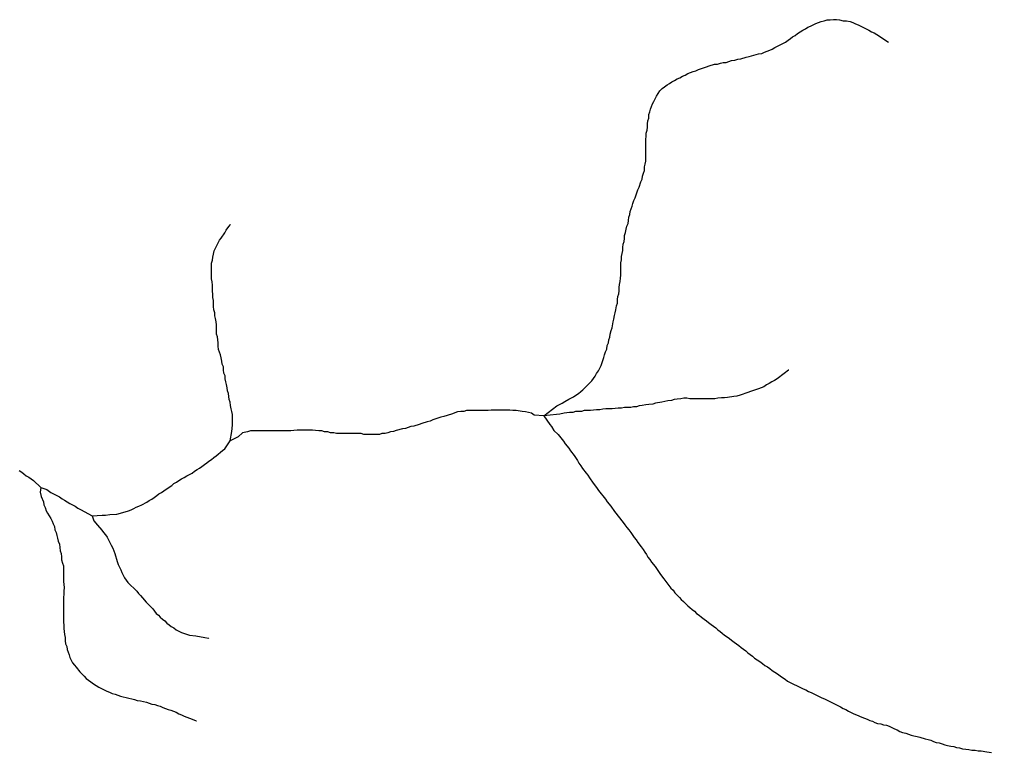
# Model space of a CAD drawing. Extents: x 652.3 to 678, y 7316.9 to 7344.9.
# Drawn here: x 657.03 to 658.777, y 7342.256 to 7343.574 of the extents above; entities that cross this region are included whole.
import ezdxf

# ---------------------------------------------------------------- set-up
doc = ezdxf.new("R2010")
doc.units = 0
doc.header["$LTSCALE"] = 0.032
doc.layers.add('7', color=7, linetype='Continuous', lineweight=25)

msp = doc.modelspace()

# ---------------------------------------------------------------- linework, layer by layer
at = {"layer": '7'}
for points in [[(658.1293, 7343.2336), (658.1309, 7343.2384), (658.1325, 7343.2431), (658.1341, 7343.2487), (658.1365, 7343.2535), (658.1413, 7343.2678), (658.1436, 7343.2726), (658.1468, 7343.2821), (658.1492, 7343.2869), (658.15, 7343.2925), (658.1516, 7343.298), (658.1532, 7343.3028), (658.1532, 7343.3092), (658.1548, 7343.314), (658.1556, 7343.3195), (658.1556, 7343.3585), (658.1564, 7343.3641), (658.1564, 7343.3697), (658.158, 7343.3752), (658.1588, 7343.3808), (658.1588, 7343.3864), (658.1596, 7343.3919), (658.1611, 7343.3967), (658.1611, 7343.4031), (658.1627, 7343.4079), (658.1643, 7343.4126), (658.1675, 7343.4222), (658.1699, 7343.4269), (658.1723, 7343.4317), (658.1747, 7343.4365), (658.181, 7343.446), (658.185, 7343.45), (658.189, 7343.4532), (658.1938, 7343.4564), (658.1985, 7343.4588), (658.2025, 7343.462), (658.2073, 7343.4643), (658.2121, 7343.4675), (658.2168, 7343.4691), (658.2216, 7343.4723), (658.2264, 7343.4739), (658.2312, 7343.4771), (658.2407, 7343.4803), (658.2455, 7343.4819), (658.2503, 7343.4842), (658.2646, 7343.489), (658.2694, 7343.4906), (658.2789, 7343.4938), (658.2845, 7343.4938), (658.2901, 7343.4954), (658.2948, 7343.497), (658.3004, 7343.497), (658.3099, 7343.5002), (658.3155, 7343.5009), (658.3211, 7343.5025), (658.3267, 7343.5033), (658.3362, 7343.5065), (658.3418, 7343.5073), (658.3585, 7343.5121), (658.364, 7343.5129), (658.3688, 7343.5153), (658.3736, 7343.5169), (658.3784, 7343.5192), (658.3831, 7343.5208), (658.3879, 7343.524), (658.3927, 7343.5264), (658.3975, 7343.5288), (658.4022, 7343.5312), (658.407, 7343.5336), (658.4118, 7343.5368), (658.4158, 7343.5399), (658.4197, 7343.5431), (658.4245, 7343.5455), (658.4285, 7343.5487), (658.4333, 7343.5519), (658.438, 7343.5551), (658.4428, 7343.5574), (658.4468, 7343.5606), (658.4516, 7343.5622), (658.4611, 7343.567), (658.4707, 7343.5702), (658.4762, 7343.5718), (658.4818, 7343.5734), (658.4874, 7343.5734), (658.493, 7343.5742), (658.4985, 7343.5742), (658.5041, 7343.5734), (658.5105, 7343.5718), (658.5168, 7343.5718), (658.5232, 7343.5702), (658.528, 7343.5686), (658.5327, 7343.5662), (658.5375, 7343.5646), (658.5566, 7343.5551), (658.5614, 7343.5519), (658.5662, 7343.5503), (658.5709, 7343.5471), (658.5757, 7343.5439), (658.5892, 7343.5352), (658.5919, 7343.5334), (658.5922, 7343.5332)], [(657.9726, 7342.8612), (657.9956, 7342.8795), (658.0004, 7342.8819), (658.0052, 7342.8843), (658.01, 7342.8875), (658.0171, 7342.8915), (658.0259, 7342.8954), (658.0299, 7342.8986), (658.0346, 7342.9018), (658.0386, 7342.905), (658.0426, 7342.9082), (658.0545, 7342.9201), (658.0585, 7342.9241), (658.0617, 7342.9288), (658.0649, 7342.9328), (658.0673, 7342.9376), (658.0704, 7342.9424), (658.0728, 7342.9471), (658.0752, 7342.9519), (658.08, 7342.9662), (658.0816, 7342.971), (658.0832, 7342.9766), (658.0856, 7342.9814), (658.0864, 7342.9877), (658.0887, 7342.9925), (658.0895, 7342.9981), (658.0911, 7343.0028), (658.0919, 7343.0084), (658.0935, 7343.0148), (658.0951, 7343.0196), (658.0967, 7343.0307), (658.0983, 7343.0355), (658.0991, 7343.0418), (658.1007, 7343.0466), (658.1015, 7343.0522), (658.1031, 7343.0593), (658.1047, 7343.0641), (658.1047, 7343.0705), (658.1055, 7343.0761), (658.107, 7343.0808), (658.1078, 7343.0864), (658.1078, 7343.092), (658.1086, 7343.0975), (658.1094, 7343.1031), (658.1102, 7343.1087), (658.111, 7343.1142), (658.111, 7343.1365), (658.1118, 7343.1421), (658.1118, 7343.1477), (658.1134, 7343.1532), (658.1142, 7343.1588), (658.1142, 7343.1644), (658.115, 7343.1699), (658.1166, 7343.1747), (658.1174, 7343.1803), (658.1174, 7343.1859), (658.119, 7343.1914), (658.1206, 7343.197), (658.1214, 7343.2026), (658.1238, 7343.2073), (658.1245, 7343.2129), (658.1253, 7343.2185), (658.1269, 7343.2233), (658.1277, 7343.2288), (658.1293, 7343.2336)], [(657.4084, 7342.8167), (657.4116, 7342.8334), (657.4124, 7342.8445), (657.4124, 7342.8636), (657.4116, 7342.8692), (657.41, 7342.8739), (657.4092, 7342.8803), (657.4084, 7342.8859), (657.4068, 7342.8907), (657.406, 7342.8962), (657.4052, 7342.9018), (657.4037, 7342.9066), (657.4029, 7342.9121), (657.4021, 7342.9177), (657.4005, 7342.9225), (657.3997, 7342.9281), (657.3997, 7342.9336), (657.3973, 7342.9384), (657.3965, 7342.944), (657.3965, 7342.9495), (657.3941, 7342.9543), (657.3933, 7342.9599), (657.3925, 7342.9655), (657.3909, 7342.971), (657.3877, 7342.9806), (657.3869, 7342.9869), (657.3869, 7342.9925), (657.3861, 7342.9981), (657.3854, 7343.0036), (657.3838, 7343.0084), (657.3838, 7343.0251), (657.383, 7343.0307), (657.3822, 7343.0363), (657.3806, 7343.041), (657.3806, 7343.0466), (657.379, 7343.0522), (657.3782, 7343.0578), (657.3782, 7343.0689), (657.3774, 7343.0745), (657.3774, 7343.08), (657.3766, 7343.0856), (657.3766, 7343.0967), (657.3758, 7343.1023), (657.375, 7343.1079), (657.375, 7343.1357), (657.3766, 7343.1413), (657.3774, 7343.1469), (657.3782, 7343.1524), (657.3798, 7343.158), (657.3869, 7343.1723), (657.3893, 7343.1771), (657.3925, 7343.1811), (657.3989, 7343.1906), (657.4013, 7343.1954), (657.4044, 7343.1994), (657.4068, 7343.2026), (657.4087, 7343.2051), (657.409, 7343.2054)], [(658.4126, 7342.9436), (658.4123, 7342.9433), (658.4046, 7342.9376), (658.3919, 7342.9281), (658.3871, 7342.9249), (658.3824, 7342.9225), (658.3776, 7342.9193), (658.3728, 7342.9169), (658.368, 7342.9137), (658.3633, 7342.9121), (658.3585, 7342.9098), (658.3442, 7342.905), (658.3394, 7342.9034), (658.3251, 7342.8986), (658.3195, 7342.897), (658.3139, 7342.8962), (658.3028, 7342.8946), (658.2972, 7342.8938), (658.2916, 7342.8938), (658.2853, 7342.893), (658.2797, 7342.8922), (658.2351, 7342.8922), (658.2296, 7342.893), (658.224, 7342.893), (658.2184, 7342.8922), (658.2121, 7342.8915), (658.2065, 7342.8907), (658.2017, 7342.8891), (658.1954, 7342.8883), (658.1898, 7342.8875), (658.1842, 7342.8859), (658.1731, 7342.8843), (658.1683, 7342.8827), (658.1611, 7342.8819), (658.1556, 7342.8811), (658.1492, 7342.8803), (658.1436, 7342.8795), (658.1389, 7342.8779), (658.1333, 7342.8779), (658.1285, 7342.8763), (658.1174, 7342.8763), (658.1118, 7342.8755), (658.1062, 7342.8755), (658.1007, 7342.8747), (658.0951, 7342.8739), (658.084, 7342.8739), (658.0784, 7342.8732), (658.0728, 7342.8724), (658.0673, 7342.8724), (658.0617, 7342.8716), (658.0561, 7342.8708), (658.045, 7342.8708), (658.0402, 7342.8692), (658.0291, 7342.8692), (658.0243, 7342.8676), (658.0187, 7342.8676), (658.0092, 7342.866), (658.0012, 7342.8644), (657.9949, 7342.8636), (657.9726, 7342.8612)], [(657.9726, 7342.8612), (657.9551, 7342.8628), (657.9503, 7342.866), (657.9447, 7342.8676), (657.9392, 7342.8684), (657.9336, 7342.8692), (657.9224, 7342.8708), (657.9169, 7342.8708), (657.9113, 7342.8716), (657.8779, 7342.8716), (657.8723, 7342.8708), (657.8333, 7342.8708), (657.8286, 7342.8692), (657.823, 7342.8692), (657.8174, 7342.8684), (657.8126, 7342.8668), (657.8079, 7342.8652), (657.7983, 7342.862), (657.7927, 7342.8604), (657.7872, 7342.8588), (657.7729, 7342.8541), (657.7681, 7342.8517), (657.7625, 7342.8509), (657.753, 7342.8477), (657.7482, 7342.8461), (657.7386, 7342.8429), (657.7331, 7342.8421), (657.7235, 7342.8389), (657.718, 7342.8381), (657.7068, 7342.835), (657.702, 7342.8334), (657.6965, 7342.8326), (657.6917, 7342.831), (657.6869, 7342.8294), (657.6813, 7342.8294), (657.6766, 7342.8278), (657.6487, 7342.8278), (657.644, 7342.8294), (657.5994, 7342.8294), (657.5946, 7342.831), (657.589, 7342.831), (657.5843, 7342.8326), (657.5779, 7342.8326), (657.5731, 7342.8342), (657.5676, 7342.8342), (657.562, 7342.835), (657.5564, 7342.8358), (657.5286, 7342.8358), (657.523, 7342.835), (657.5174, 7342.8342), (657.445, 7342.8342), (657.4395, 7342.8326), (657.4307, 7342.831), (657.4228, 7342.8238), (657.4084, 7342.8167)], [(657.9726, 7342.8612), (657.9829, 7342.8461), (657.9861, 7342.8421), (657.9901, 7342.835), (657.998, 7342.8278), (658.0076, 7342.8159), (658.0108, 7342.8111), (658.0171, 7342.8031), (658.0203, 7342.7984), (658.0267, 7342.7904), (658.033, 7342.7809), (658.0354, 7342.7761), (658.0386, 7342.7713), (658.0418, 7342.7665), (658.0482, 7342.7586), (658.0513, 7342.7546), (658.0545, 7342.7498), (658.0609, 7342.7403), (658.0673, 7342.7323), (658.0704, 7342.7275), (658.0832, 7342.7116), (658.0864, 7342.7069), (658.0927, 7342.6989), (658.0991, 7342.6893), (658.115, 7342.6695), (658.1182, 7342.6655), (658.1214, 7342.6607), (658.1253, 7342.6567), (658.1285, 7342.6519), (658.1349, 7342.6424), (658.1381, 7342.6384), (658.1413, 7342.6336), (658.1476, 7342.6257), (658.1508, 7342.6209), (658.154, 7342.6161), (658.1572, 7342.6122), (658.1596, 7342.6074), (658.1627, 7342.6034), (658.1659, 7342.5986), (658.1723, 7342.5907), (658.1818, 7342.5764), (658.1882, 7342.5684), (658.1914, 7342.5636), (658.2009, 7342.5517), (658.2049, 7342.5477), (658.2081, 7342.5429), (658.2161, 7342.535), (658.2192, 7342.531)], [(657.1602, 7342.6814), (657.1785, 7342.683), (657.184, 7342.683), (657.192, 7342.6838), (657.2047, 7342.6846), (657.2111, 7342.6862), (657.2254, 7342.6909), (657.2302, 7342.6925), (657.235, 7342.6949), (657.2397, 7342.6973), (657.2445, 7342.6989), (657.2493, 7342.7013), (657.2588, 7342.7061), (657.2628, 7342.7092), (657.2676, 7342.7116), (657.2716, 7342.7148), (657.2763, 7342.718), (657.2803, 7342.7212), (657.2851, 7342.7236), (657.2891, 7342.7267), (657.2986, 7342.7331), (657.3034, 7342.7363), (657.3074, 7342.7395), (657.3121, 7342.7419), (657.3161, 7342.745), (657.3209, 7342.7482), (657.3257, 7342.7506), (657.3305, 7342.7538), (657.34, 7342.7586), (657.344, 7342.7618), (657.3488, 7342.7649), (657.3535, 7342.7673), (657.3575, 7342.7705), (657.3623, 7342.7737), (657.3663, 7342.7769), (657.3702, 7342.7801), (657.375, 7342.7832), (657.379, 7342.7864), (657.383, 7342.7896), (657.3869, 7342.7928), (657.3909, 7342.796), (657.3949, 7342.7992), (657.3989, 7342.8023), (657.4084, 7342.8167)], [(657.0289, 7342.7633), (657.0337, 7342.7602), (657.0376, 7342.757), (657.0416, 7342.7538), (657.0464, 7342.7514), (657.0504, 7342.7482), (657.0551, 7342.745), (657.0679, 7342.7323)], [(657.0679, 7342.7323), (657.0671, 7342.7244), (657.0687, 7342.7164), (657.0726, 7342.7069), (657.0734, 7342.7013), (657.0758, 7342.6965), (657.0774, 7342.6909), (657.0798, 7342.6862), (657.0862, 7342.6766), (657.0886, 7342.6718), (657.0902, 7342.6671), (657.0925, 7342.6623), (657.0933, 7342.6567), (657.0957, 7342.6519), (657.0965, 7342.6464), (657.0981, 7342.6416), (657.0989, 7342.636), (657.1013, 7342.6305), (657.1021, 7342.6249), (657.1029, 7342.6185), (657.1045, 7342.6138), (657.1053, 7342.6082), (657.1053, 7342.6026), (657.1069, 7342.5963), (657.1085, 7342.5915), (657.1085, 7342.5636), (657.11, 7342.5525), (657.1092, 7342.5461), (657.1092, 7342.5406), (657.1085, 7342.535), (657.1085, 7342.4904), (657.1092, 7342.4849), (657.1092, 7342.4793), (657.11, 7342.4737), (657.1108, 7342.4681), (657.1116, 7342.4626), (657.1116, 7342.457), (657.1124, 7342.4514), (657.1148, 7342.4467), (657.1156, 7342.4411), (657.1172, 7342.4363), (657.1188, 7342.4315), (657.1204, 7342.4268), (657.1252, 7342.4172), (657.1283, 7342.4132), (657.1315, 7342.4093), (657.1379, 7342.4013), (657.1459, 7342.3934), (657.1498, 7342.3894), (657.1538, 7342.3862), (657.1578, 7342.383), (657.1626, 7342.3798), (657.1673, 7342.3766), (657.1721, 7342.3735), (657.1864, 7342.3663), (657.1912, 7342.3647), (657.196, 7342.3623), (657.2015, 7342.3607), (657.2063, 7342.3591), (657.2111, 7342.3575), (657.2159, 7342.356), (657.2214, 7342.3552), (657.2262, 7342.3536), (657.2318, 7342.3528), (657.2366, 7342.3512), (657.2413, 7342.3496), (657.2469, 7342.3488), (657.2525, 7342.348), (657.258, 7342.3464), (657.2628, 7342.3448), (657.2676, 7342.3432), (657.2732, 7342.3424), (657.2779, 7342.3408), (657.2827, 7342.3392), (657.2875, 7342.3369), (657.297, 7342.3337), (657.3018, 7342.3321), (657.3114, 7342.3289), (657.3161, 7342.3257), (657.3209, 7342.3241), (657.3257, 7342.3217), (657.34, 7342.3162), (657.3474, 7342.3133), (657.3478, 7342.3131)], [(657.0679, 7342.7323), (657.079, 7342.7291), (657.0862, 7342.7236), (657.0965, 7342.718), (657.1013, 7342.7156), (657.1061, 7342.7124), (657.1108, 7342.71), (657.1156, 7342.7069), (657.1204, 7342.7037), (657.1252, 7342.7013), (657.1299, 7342.6989), (657.1347, 7342.6957), (657.1395, 7342.6933), (657.1602, 7342.6814)], [(657.1602, 7342.6814), (657.1634, 7342.6726), (657.1697, 7342.6647), (657.1777, 7342.6559), (657.1809, 7342.6519), (657.184, 7342.6472), (657.1872, 7342.6432), (657.192, 7342.6336), (657.1944, 7342.6289), (657.1976, 7342.6233), (657.1992, 7342.6185), (657.2008, 7342.6138), (657.2055, 7342.5994), (657.2071, 7342.5939), (657.2095, 7342.5891), (657.2119, 7342.5843), (657.2135, 7342.5795), (657.2183, 7342.57), (657.2246, 7342.562), (657.2405, 7342.5461), (657.2437, 7342.5421), (657.2469, 7342.5382), (657.2509, 7342.5342), (657.2572, 7342.5262), (657.2692, 7342.5143), (657.2724, 7342.5103), (657.2755, 7342.5063), (657.2795, 7342.5032), (657.2827, 7342.4992), (657.2867, 7342.496), (657.2907, 7342.4928), (657.2946, 7342.4888), (657.2986, 7342.4857), (657.3026, 7342.4825), (657.3074, 7342.4801), (657.3114, 7342.4769), (657.3209, 7342.4721), (657.3352, 7342.4673), (657.3464, 7342.4658), (657.3631, 7342.4626), (657.3693, 7342.4614), (657.3701, 7342.4612)], [(658.2192, 7342.531), (658.2232, 7342.5278), (658.2312, 7342.5199), (658.2351, 7342.5167), (658.2391, 7342.5135), (658.2431, 7342.5103), (658.2471, 7342.5063), (658.2519, 7342.5032), (658.2558, 7342.4992), (658.2606, 7342.496), (658.2646, 7342.4928), (658.2686, 7342.4896), (658.2733, 7342.4864), (658.2773, 7342.4833), (658.2813, 7342.4801), (658.2853, 7342.4769), (658.2893, 7342.4737), (658.2932, 7342.4705), (658.2972, 7342.4673), (658.302, 7342.4642), (658.306, 7342.461), (658.3099, 7342.4578), (658.3147, 7342.4546), (658.3187, 7342.4514), (658.3227, 7342.4483), (658.3274, 7342.4451), (658.3314, 7342.4419), (658.3354, 7342.4387), (658.3394, 7342.4355), (658.3434, 7342.4323), (658.3473, 7342.4292), (658.3513, 7342.426), (658.3561, 7342.4228), (658.3609, 7342.4196), (658.3656, 7342.4164), (658.3696, 7342.4124), (658.3744, 7342.4101), (658.3784, 7342.4069), (658.3831, 7342.4037), (658.3879, 7342.4005), (658.3927, 7342.3973), (658.3975, 7342.3941), (658.4014, 7342.391), (658.4062, 7342.3878), (658.4102, 7342.3846), (658.4388, 7342.3703), (658.4436, 7342.3687), (658.4484, 7342.3655), (658.4532, 7342.3639), (658.4579, 7342.3615), (658.4723, 7342.3544), (658.477, 7342.3528), (658.5057, 7342.3384), (658.5105, 7342.3353), (658.5152, 7342.3337), (658.52, 7342.3305), (658.5296, 7342.3257), (658.5343, 7342.3241), (658.5439, 7342.3194), (658.5534, 7342.3162), (658.5582, 7342.3138), (658.563, 7342.3122), (658.5677, 7342.3098), (658.5725, 7342.3082), (658.5781, 7342.3074), (658.5829, 7342.3058), (658.5884, 7342.305), (658.5932, 7342.3034), (658.6028, 7342.2987), (658.6075, 7342.2971), (658.6123, 7342.2939), (658.6171, 7342.2923), (658.6234, 7342.2907), (658.6282, 7342.2891), (658.633, 7342.2875), (658.6378, 7342.2859), (658.6433, 7342.2851), (658.6481, 7342.2835), (658.6577, 7342.2804), (658.6632, 7342.2796), (658.668, 7342.278), (658.6728, 7342.2756), (658.6776, 7342.274), (658.6831, 7342.2732), (658.6887, 7342.2716), (658.6935, 7342.27), (658.6982, 7342.2684), (658.7038, 7342.2676), (658.7094, 7342.2668), (658.7142, 7342.2652), (658.7197, 7342.2644), (658.7253, 7342.2629), (658.7309, 7342.2621), (658.7364, 7342.2613), (658.742, 7342.2605), (658.7476, 7342.2605), (658.7531, 7342.2589), (658.7587, 7342.2589), (658.7691, 7342.2573), (658.7769, 7342.2561), (658.7773, 7342.256)]]:
    msp.add_lwpolyline(points, dxfattribs=at)

doc.saveas('drawing.dxf')
